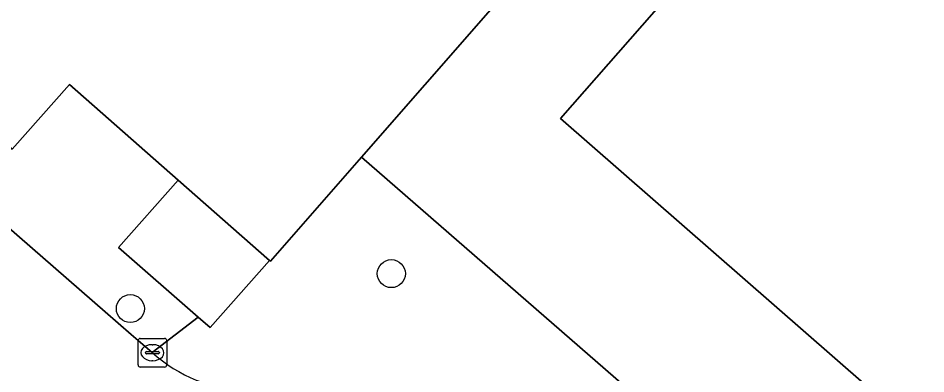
# Model space of a CAD drawing. Extents: x 158472 to 159562, y 388525 to 389606.
# Drawn here: x 158679.18 to 158710.83, y 388809.93 to 388822.36 of the extents above; entities that cross this region are included whole.
import ezdxf

# ---------------------------------------------------------------- set-up
doc = ezdxf.new("R2010")
doc.units = 0
for name, color, linetype in [('IMGEO_Boom', 7, 'Continuous'), ('IMGEO_Erf', 7, 'Continuous'), ('IMGEO_Kolk', 7, 'Continuous'), ('IMGEO_Pand', 7, 'Continuous'), ('IMGEO_Rijbaan_lokaal_open', 7, 'Continuous'), ('IMGEO_Voetpad_open', 7, 'Continuous')]:
    doc.layers.add(name, color=color, linetype=linetype)

msp = doc.modelspace()

# ---------------------------------------------------------------- linework, layer by layer
at = {"layer": 'IMGEO_Boom'}
for centre in [(158692.191, 388813.434), (158683.089, 388812.213)]:
    msp.add_circle(centre, 0.489, dxfattribs=at)
at = {"layer": 'IMGEO_Erf'}
for points in [[(158755.409, 388834.448), (158755.525, 388834.58), (158744.162, 388844.524), (158717.279, 388843.045), (158714.843, 388878.448), (158710.585, 388882.112), (158711.768, 388864.623), (158712.592, 388851.925), (158713.284, 388842.825), (158695.563, 388822.552), (158691.151, 388817.503), (158723.402, 388789.393), (158732.269, 388781.671)], [(158739.458, 388782.374), (158743.881, 388787.434), (158750.795, 388795.344), (158772.286, 388819.929), (158768.141, 388823.539), (158746.61, 388798.883), (158746.441, 388798.69), (158748.638, 388796.764), (158745.763, 388793.485), (158743.368, 388795.584), (158746.243, 388798.864), (158737.995, 388806.093), (158727.335, 388793.947), (158731.344, 388790.539), (158729.417, 388788.062), (158725.407, 388791.603), (158726.994, 388793.559), (158726.792, 388793.735), (158698.095, 388818.851), (158709.148, 388831.481), (158733.85, 388809.893), (158755.409, 388834.448)]]:
    msp.add_lwpolyline(points, dxfattribs=at)
at = {"layer": 'IMGEO_Kolk'}
for p, q in [((158683.357, 388810.246), (158683.357, 388811.098)), ((158683.432, 388811.172), (158684.284, 388811.172)), ((158684.358, 388811.098), (158684.358, 388810.246)), ((158683.616, 388810.666), (158683.616, 388810.678)), ((158683.659, 388810.715), (158684.057, 388810.715)), ((158683.845, 388810.952), (158683.87, 388810.952)), ((158684.1, 388810.678), (158684.1, 388810.666)), ((158684.054, 388810.629), (158683.656, 388810.629)), ((158683.868, 388810.392), (158683.843, 388810.392)), ((158684.284, 388810.172), (158683.432, 388810.172))]:
    msp.add_line(p, q, dxfattribs=at)
for points in [[(158683.357, 388810.246), (158683.357, 388811.098)], [(158683.432, 388811.172), (158684.284, 388811.172)], [(158684.358, 388811.098), (158684.358, 388810.246)], [(158684.284, 388810.172), (158683.432, 388810.172)]]:
    msp.add_lwpolyline(points, dxfattribs=at)
for centre, radius, start, end in [((158683.434, 388811.096), 0.0765, 91.552, 178.448), ((158683.434, 388811.096), 0.0765, 91.552, 178.448), ((158684.282, 388811.096), 0.0765, 1.552, 88.448), ((158684.282, 388811.096), 0.0765, 1.552, 88.448), ((158683.656, 388810.675), 0.0403, 85.8775, 175.7526), ((158684.061, 388810.677), 0.0386, 1.7309, 96.639), ((158683.653, 388810.665), 0.0366, 178.938, 274.7102), ((158684.057, 388810.672), 0.043, 264.8664, 352.4533), ((158683.434, 388810.248), 0.0765, 181.552, 268.448), ((158683.434, 388810.248), 0.0765, 181.552, 268.448), ((158684.282, 388810.248), 0.0765, 271.552, 358.448), ((158684.282, 388810.248), 0.0765, 271.552, 358.448)]:
    msp.add_arc(centre, radius, start, end, dxfattribs=at)
for centre, major_axis, ratio, start_param, end_param in [((158683.844, 388810.672), (-0.387, 0.002), 0.722429, 4.712389, 7.853982), ((158683.869, 388810.672), (-0.39, 0.002), 0.717154, 1.570796, 4.712389)]:
    msp.add_ellipse(centre, major_axis=major_axis, ratio=ratio, start_param=start_param, end_param=end_param, dxfattribs=at)
at = {"layer": 'IMGEO_Pand'}
for points in [[(158713.284, 388842.825), (158700.98, 388853.578), (158688.489, 388864.493), (158680.288, 388855.117), (158678.702, 388853.304), (158678.507, 388853.081), (158672.535, 388846.257), (158671.788, 388845.403), (158663.993, 388836.496), (158663.181, 388835.568), (158670.242, 388829.382), (158668.221, 388827.186), (158678.961, 388817.778), (158680.962, 388820.037), (158684.758, 388816.697), (158687.938, 388813.898), (158687.974, 388813.867), (158691.151, 388817.503), (158695.563, 388822.552)], [(158709.148, 388831.481), (158698.095, 388818.851), (158726.792, 388793.735), (158726.994, 388793.559), (158727.335, 388793.947), (158737.995, 388806.093), (158733.85, 388809.893)], [(158684.758, 388816.697), (158682.679, 388814.348), (158685.453, 388811.915), (158685.872, 388811.547), (158687.938, 388813.898)]]:
    msp.add_lwpolyline(points, close=True, dxfattribs=at)
at = {"layer": 'IMGEO_Rijbaan_lokaal_open'}
msp.add_lwpolyline([(158683.854, 388810.674), (158683.121, 388811.313), (158682.216, 388812.101), (158675.679, 388817.797), (158674.775, 388818.585), (158659.82, 388831.617)], dxfattribs=at)
msp.add_arc((158687.262, 388814.427), 5.069, 227.7634, 268.7835, dxfattribs=at)
at = {"layer": 'IMGEO_Voetpad_open'}
msp.add_lwpolyline([(158670.242, 388829.382), (158663.181, 388835.568), (158659.82, 388831.617), (158674.775, 388818.585), (158675.679, 388817.797), (158682.216, 388812.101), (158683.121, 388811.313), (158683.854, 388810.674), (158685.453, 388811.915), (158682.679, 388814.348), (158684.758, 388816.697), (158680.962, 388820.037), (158678.961, 388817.778), (158668.221, 388827.186)], close=True, dxfattribs=at)
for points in [[(158691.151, 388817.503), (158687.974, 388813.867), (158687.938, 388813.898), (158685.872, 388811.547), (158685.453, 388811.915), (158683.854, 388810.674)], [(158702.136, 388805.983), (158722.415, 388788.289), (158723.402, 388789.393), (158691.151, 388817.503)]]:
    msp.add_lwpolyline(points, dxfattribs=at)
msp.add_arc((158687.262, 388814.427), 5.069, 227.7634, 268.7835, dxfattribs=at)

doc.saveas('drawing.dxf')
